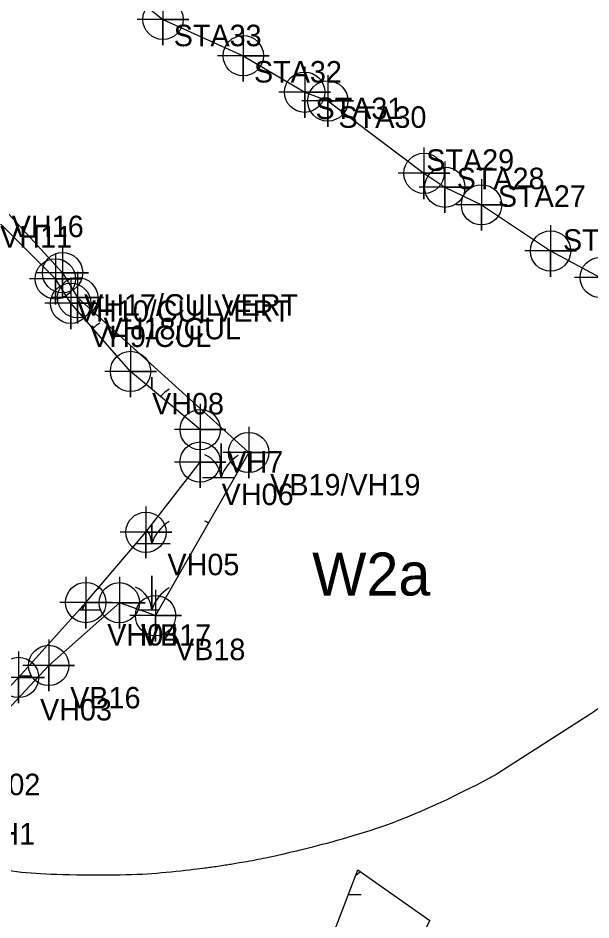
# Model space of a CAD drawing. Extents: x 1253697 to 1278588, y 912189 to 981699.
# Drawn here: x 1259913.2 to 1260179.7, y 913664.5 to 914084.2 of the extents above; entities that cross this region are included whole.
import ezdxf

# ---------------------------------------------------------------- set-up
doc = ezdxf.new("R2010")
doc.units = 0
for name, color, linetype in [('Default', 7, 'Continuous'), ('Exist Environmental Wetland Boundary', 7, 'Continuous'), ('Exist Environmental Wetland Boundary Cogo Comment', 7, 'Continuous'), ('Exist Environmental Wetland Boundary Cogo Number', 7, 'Continuous'), ('Exist Environmental Wetland Boundary Cogo Point CELL', 7, 'Continuous'), ('Exist Hydro Jurisdictional Stream or Body of Water Mitigable', 7, 'Continuous'), ('Exist Hydro Jurisdictional Stream or Body of Water Mitigable Cogo Comment', 7, 'Continuous'), ('Exist Hydro Jurisdictional Stream or Body of Water Mitigable Cogo Point CELL', 7, 'Continuous'), ('Exist Hydro Swamp or Marsh', 7, 'Continuous')]:
    doc.layers.add(name, color=color, linetype=linetype)

msp = doc.modelspace()

# ---------------------------------------------------------------- linework, layer by layer
at = {"layer": 'Default'}
msp.add_line((1260135.57, 913732.36), (1260179.73, 913760.58), dxfattribs=at)
msp.add_line((1260135.57, 913732.36), (1260179.73, 913760.58), dxfattribs=at)
msp.add_line((1260135.57, 913732.36), (1260179.73, 913760.58), dxfattribs=at)
msp.add_line((1260135.57, 913732.36), (1260179.73, 913760.58), dxfattribs=at)
for centre, start, end in [((1260152.81, 913802.71), 302.5799, 307.4467), ((1260152.81, 913802.71), 302.5799, 307.4467), ((1260152.81, 913802.71), 302.5799, 307.4467), ((1260152.81, 913802.71), 302.5799, 307.4467), ((1260108.65, 913774.49), 297.5087, 302.5799), ((1260108.65, 913774.49), 297.5087, 302.5799), ((1260108.65, 913774.49), 297.5087, 302.5799), ((1260108.65, 913774.49), 297.5087, 302.5799)]:
    msp.add_arc(centre, 50, start, end, dxfattribs=at)
msp.add_open_spline([(1259556.7, 914036.51), (1259560.25, 914004.72), (1259567.65, 913973.52), (1259581.47, 913936.11), (1259584.46, 913928.7), (1259589.29, 913917.73), (1259590.95, 913914.1), (1259594.39, 913906.88), (1259596.17, 913903.3), (1259605.3, 913885.55), (1259613.46, 913871.81), (1259631.36, 913845.43), (1259641.12, 913832.78), (1259654.25, 913817.74), (1259656.92, 913814.77), (1259662.35, 913808.91), (1259665.12, 913806.02), (1259673.53, 913797.48), (1259679.31, 913791.97), (1259708.99, 913765.31), (1259735.26, 913746.91), (1259791.73, 913716.83), (1259821.65, 913705.29), (1259860.33, 913695.53), (1259868.13, 913693.81), (1259879.91, 913691.59), (1259883.85, 913690.91), (1259891.75, 913689.66), (1259895.71, 913689.1), (1259915.52, 913686.6), (1259931.46, 913685.56), (1259963.35, 913685.41), (1259979.3, 913686.3), (1259999.13, 913688.62), (1260003.09, 913689.14), (1260011, 913690.31), (1260014.95, 913690.96), (1260026.75, 913693.07), (1260034.56, 913694.71), (1260073.33, 913704.11), (1260103.37, 913715.37), (1260131.74, 913730.14)], degree=3, dxfattribs=at)
msp.add_open_spline([(1259556.7, 914036.51), (1259560.25, 914004.72), (1259567.65, 913973.52), (1259581.47, 913936.11), (1259584.46, 913928.7), (1259589.29, 913917.73), (1259590.95, 913914.1), (1259594.39, 913906.88), (1259596.17, 913903.3), (1259605.3, 913885.55), (1259613.46, 913871.81), (1259631.36, 913845.43), (1259641.12, 913832.78), (1259654.25, 913817.74), (1259656.92, 913814.77), (1259662.35, 913808.91), (1259665.12, 913806.02), (1259673.53, 913797.48), (1259679.31, 913791.97), (1259708.99, 913765.31), (1259735.26, 913746.91), (1259791.73, 913716.83), (1259821.65, 913705.29), (1259860.33, 913695.53), (1259868.13, 913693.81), (1259879.91, 913691.59), (1259883.85, 913690.91), (1259891.75, 913689.66), (1259895.71, 913689.1), (1259915.52, 913686.6), (1259931.46, 913685.56), (1259963.35, 913685.41), (1259979.3, 913686.3), (1259999.13, 913688.62), (1260003.09, 913689.14), (1260011, 913690.31), (1260014.95, 913690.96), (1260026.75, 913693.07), (1260034.56, 913694.71), (1260073.33, 913704.11), (1260103.37, 913715.37), (1260131.74, 913730.14)], degree=3, dxfattribs=at)
msp.add_open_spline([(1259556.7, 914036.51), (1259560.25, 914004.72), (1259567.65, 913973.52), (1259581.47, 913936.11), (1259584.46, 913928.7), (1259589.29, 913917.73), (1259590.95, 913914.1), (1259594.39, 913906.88), (1259596.17, 913903.3), (1259605.3, 913885.55), (1259613.46, 913871.81), (1259631.36, 913845.43), (1259641.12, 913832.78), (1259654.25, 913817.74), (1259656.92, 913814.77), (1259662.35, 913808.91), (1259665.12, 913806.02), (1259673.53, 913797.48), (1259679.31, 913791.97), (1259708.99, 913765.31), (1259735.26, 913746.91), (1259791.73, 913716.83), (1259821.65, 913705.29), (1259860.33, 913695.53), (1259868.13, 913693.81), (1259879.91, 913691.59), (1259883.85, 913690.91), (1259891.75, 913689.66), (1259895.71, 913689.1), (1259915.52, 913686.6), (1259931.46, 913685.56), (1259963.35, 913685.41), (1259979.3, 913686.3), (1259999.13, 913688.62), (1260003.09, 913689.14), (1260011, 913690.31), (1260014.95, 913690.96), (1260026.75, 913693.07), (1260034.56, 913694.71), (1260073.33, 913704.11), (1260103.37, 913715.37), (1260131.74, 913730.14)], degree=3, dxfattribs=at)
msp.add_open_spline([(1259556.7, 914036.51), (1259560.25, 914004.72), (1259567.65, 913973.52), (1259581.47, 913936.11), (1259584.46, 913928.7), (1259589.29, 913917.73), (1259590.95, 913914.1), (1259594.39, 913906.88), (1259596.17, 913903.3), (1259605.3, 913885.55), (1259613.46, 913871.81), (1259631.36, 913845.43), (1259641.12, 913832.78), (1259654.25, 913817.74), (1259656.92, 913814.77), (1259662.35, 913808.91), (1259665.12, 913806.02), (1259673.53, 913797.48), (1259679.31, 913791.97), (1259708.99, 913765.31), (1259735.26, 913746.91), (1259791.73, 913716.83), (1259821.65, 913705.29), (1259860.33, 913695.53), (1259868.13, 913693.81), (1259879.91, 913691.59), (1259883.85, 913690.91), (1259891.75, 913689.66), (1259895.71, 913689.1), (1259915.52, 913686.6), (1259931.46, 913685.56), (1259963.35, 913685.41), (1259979.3, 913686.3), (1259999.13, 913688.62), (1260003.09, 913689.14), (1260011, 913690.31), (1260014.95, 913690.96), (1260026.75, 913693.07), (1260034.56, 913694.71), (1260073.33, 913704.11), (1260103.37, 913715.37), (1260131.74, 913730.14)], degree=3, dxfattribs=at)
at = {"layer": 'Exist Environmental Wetland Boundary'}
msp.add_line((1260066.93, 913676.37), (1260072.81, 913676.37), dxfattribs=at)
msp.add_lwpolyline([(1259833.05, 913796.39), (1259857.25, 913720.58), (1259880.17, 913742.59), (1259913.48, 913777.37), (1259944.74, 913812.21), (1259972.73, 913844.92), (1259997.95, 913877.57), (1259997.97, 913892.68), (1259965.57, 913919.74), (1259937.73, 913951.47), (1259930.59, 913962.83), (1259894.76, 913998.63), (1259857.31, 914041.09), (1259835.96, 914070.82), (1259838.09, 914072.18), (1259862.64, 914045.58), (1259900.34, 914002.23), (1259933.95, 913965.69), (1259940.95, 913954.08), (1260020.52, 913882.03), (1259977.21, 913806.15), (1259960.36, 913812.12), (1259927.5, 913782.96), (1259862.68, 913713.66)], dxfattribs=at)
msp.add_lwpolyline([(1260071.3, 913687.82), (1260104.73, 913664.24), (1260096.98, 913649.35), (1260057.37, 913623.96), (1260034.38, 913593.03), (1260010.35, 913551.1), (1259997.74, 913518.99), (1259996.57, 913485.25), (1259996.76, 913467.02), (1259982.73, 913468.06), (1259987.09, 913485.86), (1259989.1, 913520.75), (1260004.38, 913562.2), (1260013.35, 913583.22), (1260053.93, 913642.35)], close=True, dxfattribs=at)
msp.add_arc((1260082.46, 913670.31), 19.22, 122.1274, 129.2251, dxfattribs=at)
at = {"layer": 'Exist Environmental Wetland Boundary Cogo Point CELL'}
for points in [[(1259933.95, 913977.69), (1259933.95, 913953.69), (1259933.95, 913965.69), (1259945.95, 913965.69), (1259921.95, 913965.69)], [(1259930.59, 913974.83), (1259930.59, 913950.83), (1259930.59, 913962.83), (1259942.59, 913962.83), (1259918.59, 913962.83)], [(1259937.73, 913963.48), (1259937.73, 913939.48), (1259937.73, 913951.47), (1259949.73, 913951.47), (1259925.73, 913951.47)], [(1259940.95, 913966.09), (1259940.95, 913942.09), (1259940.95, 913954.08), (1259952.95, 913954.08), (1259928.95, 913954.08)], [(1259965.57, 913931.74), (1259965.57, 913907.74), (1259965.57, 913919.74), (1259977.57, 913919.74), (1259953.57, 913919.74)], [(1259997.97, 913904.68), (1259997.97, 913880.68), (1259997.97, 913892.68), (1260009.97, 913892.68), (1259985.97, 913892.68)], [(1260020.52, 913894.03), (1260020.52, 913870.03), (1260020.52, 913882.03), (1260032.52, 913882.03), (1260008.52, 913882.03)], [(1259997.95, 913889.57), (1259997.95, 913865.57), (1259997.95, 913877.57), (1260009.95, 913877.57), (1259985.95, 913877.57)], [(1259972.73, 913856.92), (1259972.73, 913832.92), (1259972.73, 913844.92), (1259984.73, 913844.92), (1259960.73, 913844.92)], [(1259944.74, 913824.21), (1259944.74, 913800.21), (1259944.74, 913812.21), (1259956.74, 913812.21), (1259932.74, 913812.21)], [(1259960.36, 913824.12), (1259960.36, 913800.12), (1259960.36, 913812.12), (1259972.36, 913812.12), (1259948.36, 913812.12)], [(1259977.21, 913818.15), (1259977.21, 913794.15), (1259977.21, 913806.15), (1259989.21, 913806.15), (1259965.21, 913806.15)], [(1259927.5, 913794.96), (1259927.5, 913770.96), (1259927.5, 913782.96), (1259939.5, 913782.96), (1259915.5, 913782.96)], [(1259913.48, 913789.37), (1259913.48, 913765.37), (1259913.48, 913777.37), (1259925.48, 913777.37), (1259901.48, 913777.37)]]:
    msp.add_lwpolyline(points, dxfattribs=at)
for centre in [(1259930.59, 913962.83), (1259933.95, 913965.69), (1259940.95, 913954.08), (1259937.73, 913951.47), (1259965.57, 913919.74), (1259997.97, 913892.68), (1260020.52, 913882.03), (1259997.95, 913877.57), (1259972.73, 913844.92), (1259944.74, 913812.21), (1259960.36, 913812.12), (1259977.21, 913806.15), (1259927.5, 913782.96), (1259913.48, 913777.37)]:
    msp.add_circle(centre, 9.38, dxfattribs=at)
at = {"layer": 'Exist Hydro Jurisdictional Stream or Body of Water Mitigable'}
msp.add_lwpolyline([(1259903.14, 914152.35), (1259926.1, 914135.13), (1259928.54, 914122.78), (1259949.49, 914108.74), (1259980.65, 914083.56), (1260018, 914066.67), (1260046.59, 914049.67), (1260057.31, 914045.59), (1260102.05, 914011.93), (1260111.75, 914005.48), (1260128.82, 913997.27), (1260160.94, 913975.79), (1260184.07, 913963.46), (1260205.31, 913948.96), (1260226.49, 913939.53)], dxfattribs=at)
at = {"layer": 'Exist Hydro Jurisdictional Stream or Body of Water Mitigable Cogo Point CELL'}
for points in [[(1259980.65, 914095.56), (1259980.65, 914071.56), (1259980.65, 914083.56), (1259992.65, 914083.56), (1259968.65, 914083.56)], [(1259980.65, 914095.56), (1259980.65, 914071.56), (1259980.65, 914083.56), (1259992.65, 914083.56), (1259968.65, 914083.56)], [(1260018, 914078.67), (1260018, 914054.67), (1260018, 914066.67), (1260030, 914066.67), (1260006, 914066.67)], [(1260018, 914078.67), (1260018, 914054.67), (1260018, 914066.67), (1260030, 914066.67), (1260006, 914066.67)], [(1260046.59, 914061.67), (1260046.59, 914037.67), (1260046.59, 914049.67), (1260058.59, 914049.67), (1260034.59, 914049.67)], [(1260046.59, 914061.67), (1260046.59, 914037.67), (1260046.59, 914049.67), (1260058.59, 914049.67), (1260034.59, 914049.67)], [(1260057.31, 914057.59), (1260057.31, 914033.59), (1260057.31, 914045.59), (1260069.31, 914045.59), (1260045.31, 914045.59)], [(1260057.31, 914057.59), (1260057.31, 914033.59), (1260057.31, 914045.59), (1260069.31, 914045.59), (1260045.31, 914045.59)], [(1260102.05, 914023.93), (1260102.05, 913999.93), (1260102.05, 914011.93), (1260114.05, 914011.93), (1260090.05, 914011.93)], [(1260102.05, 914023.93), (1260102.05, 913999.93), (1260102.05, 914011.93), (1260114.05, 914011.93), (1260090.05, 914011.93)], [(1260111.75, 914017.48), (1260111.75, 913993.48), (1260111.75, 914005.48), (1260123.75, 914005.48), (1260099.75, 914005.48)], [(1260111.75, 914017.48), (1260111.75, 913993.48), (1260111.75, 914005.48), (1260123.75, 914005.48), (1260099.75, 914005.48)], [(1260128.82, 914009.27), (1260128.82, 913985.27), (1260128.82, 913997.27), (1260140.82, 913997.27), (1260116.82, 913997.27)], [(1260128.82, 914009.27), (1260128.82, 913985.27), (1260128.82, 913997.27), (1260140.82, 913997.27), (1260116.82, 913997.27)], [(1260160.94, 913987.79), (1260160.94, 913963.79), (1260160.94, 913975.79), (1260172.94, 913975.79), (1260148.94, 913975.79)], [(1260160.94, 913987.79), (1260160.94, 913963.79), (1260160.94, 913975.79), (1260172.94, 913975.79), (1260148.94, 913975.79)], [(1260184.07, 913975.46), (1260184.07, 913951.46), (1260184.07, 913963.46), (1260196.07, 913963.46), (1260172.07, 913963.46)], [(1260184.07, 913975.46), (1260184.07, 913951.46), (1260184.07, 913963.46), (1260196.07, 913963.46), (1260172.07, 913963.46)]]:
    msp.add_lwpolyline(points, dxfattribs=at)
for centre in [(1259980.65, 914083.56), (1259980.65, 914083.56), (1260018, 914066.67), (1260018, 914066.67), (1260046.59, 914049.67), (1260046.59, 914049.67), (1260057.31, 914045.59), (1260057.31, 914045.59), (1260102.05, 914011.93), (1260102.05, 914011.93), (1260111.75, 914005.48), (1260111.75, 914005.48), (1260128.82, 913997.27), (1260128.82, 913997.27), (1260160.94, 913975.79), (1260160.94, 913975.79), (1260184.07, 913963.46), (1260184.07, 913963.46)]:
    msp.add_circle(centre, 9.38, dxfattribs=at)
at = {"layer": 'Exist Hydro Swamp or Marsh'}
for p, q in [((1259934.65, 913962.79), (1259935.7, 913962.79)), ((1259999.06, 913901.23), (1259999.32, 913901.23)), ((1259914.14, 913778.11), (1259919.65, 913778.11))]:
    msp.add_line(p, q, dxfattribs=at)
for points in [[(1259943.25, 913945.18), (1259943.25, 913947.79), (1259943.25, 913945.18)], [(1259975.46, 913911.48), (1259975.46, 913917.01), (1259975.46, 913911.48)], [(1259999.06, 913870.45), (1260007.66, 913870.45), (1260007.66, 913886.23), (1260007.66, 913870.45), (1260013.91, 913870.45)], [(1259968.24, 913839.67), (1259975.46, 913839.67), (1259975.46, 913848.45)], [(1259975.46, 913848.45), (1259975.46, 913839.67), (1259984.06, 913839.67)], [(1259969.48, 913808.89), (1259975.46, 913808.89), (1259975.46, 913824.67), (1259975.46, 913808.89), (1259978.78, 913808.89)], [(1259941.76, 913808.89), (1259943.25, 913808.89), (1259943.25, 913810.55)], [(1259943.25, 913810.55), (1259943.25, 913808.89), (1259951.86, 913808.89)]]:
    msp.add_lwpolyline(points, dxfattribs=at)
for centre, radius, start, end in [((1259961.5, 913925.95), 19.22, 122.1274, 134.3474), ((1259993.7, 913895.17), 19.22, 122.1274, 137.6789), ((1259995.39, 913869.56), 12.3, 4.1403, 67.535), ((1260025.9, 913864.39), 19.22, 122.1274, 161.6222), ((1259993.7, 913833.61), 19.22, 122.1274, 161.6222), ((1259995.39, 913838.78), 12.3, 58.49, 67.535), ((1259963.19, 913838.78), 12.3, 4.1403, 34.3371), ((1259961.5, 913802.83), 19.22, 122.1274, 127.8438), ((1259963.19, 913808), 12.3, 4.1403, 67.535), ((1259993.7, 913802.83), 19.22, 122.1274, 161.6222), ((1259961.5, 913802.83), 19.22, 151.0203, 161.6222), ((1259930.99, 913808), 12.3, 4.1403, 10.9541)]:
    msp.add_arc(centre, radius, start, end, dxfattribs=at)

# ---------------------------------------------------------------- texts
at = {"layer": 'Exist Environmental Wetland Boundary Cogo Comment'}
for s, p in [('VH16', (1259910.34, 913982.23)), ('VH11', (1259904.96, 913977.38)), ('VH17/CULVERT', (1259943.95, 913945.69)), ('VH10/CULVERT', (1259940.59, 913942.83)), ('VH18/CUL', (1259953.04, 913934.69)), ('VH9/CUL', (1259946.72, 913931.11)), ('VH08', (1259975.57, 913899.74)), ('VH7', (1260010.6, 913872.69)), ('VB19/VH19', (1260030.52, 913862.03)), ('VH06', (1260007.95, 913857.57)), ('VH05', (1259982.73, 913824.92)), ('VH04', (1259954.74, 913792.21)), ('VB17', (1259970.36, 913792.12)), ('VB18', (1259986.26, 913785.4)), ('VB16', (1259937.5, 913762.96)), ('VH03', (1259923.48, 913757.37)), ('VH02', (1259890.17, 913722.59)), ('TA8/VH1', (1259866.93, 913699.63))]:
    msp.add_text(s, height=10, dxfattribs=at).set_placement(p)
at = {"layer": 'Exist Environmental Wetland Boundary Cogo Number'}
msp.add_text('W2a', height=20, dxfattribs=at).set_placement((1260050.05, 913815.48))
at = {"layer": 'Exist Hydro Jurisdictional Stream or Body of Water Mitigable Cogo Comment'}
for s, p in [('STA33', (1259985.65, 914071.06)), ('STA32', (1260023, 914054.17)), ('STA31', (1260051.59, 914037.17)), ('STA30', (1260062.31, 914033.09)), ('STA29', (1260103.11, 914013.1)), ('STA28', (1260117.28, 914004.54)), ('STA27', (1260136.45, 913996.33)), ('STA26', (1260166.73, 913975.9))]:
    msp.add_text(s, height=10, dxfattribs=at).set_placement(p)

doc.saveas('drawing.dxf')
